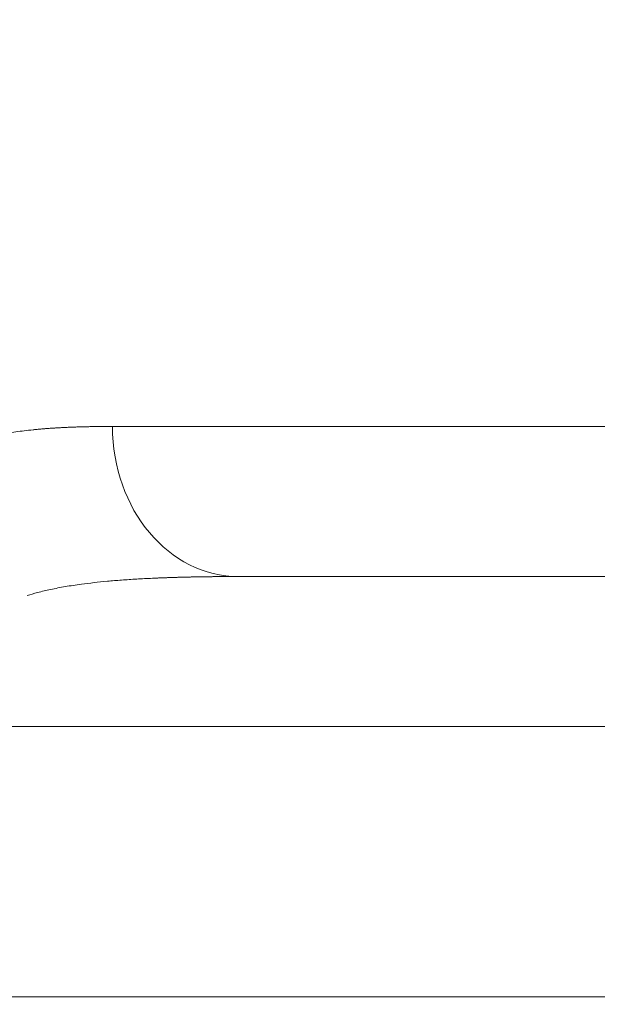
# Model space of a CAD drawing. Header units: millimetres. Extents: x 25069 to 61396, y 8621 to 21558.
# Tile 444 of 656: x 49993 to 50031, y 15989 to 16054. Entities that reach past the tile are written whole.
import ezdxf

# ---------------------------------------------------------------- set-up
doc = ezdxf.new("R2010")
doc.units = ezdxf.units.MM
doc.layers.add('10', color=7, linetype='Continuous')
doc.layers.add('dim', color=84, linetype='Continuous', lineweight=9)
doc.dimstyles.get("Standard").update_dxf_attribs({"dimtxt": 15, "dimasz": 5, "dimexe": 8, "dimexo": 5, "dimgap": 3, "dimtad": 0, "dimzin": 0, "dimdsep": 46, "dimtxsty": 'Standard', "dimblk": 'CLOSEDBLANK', "dimcen": 2, "dimclrd": 4, "dimclre": 3, "dimadec": 0, "dimazin": 0, "dimtfac": 1, "dimtofl": 0, "dimtmove": 0, "dimatfit": 3, "dimldrblk": 'CLOSEDBLANK', "dimfxl": 0, "dimtolj": 1, "dimtzin": 0, "dimarcsym": 0})

# ---------------------------------------------------------------- blocks, each defined once
blk = doc.blocks.new('_ClosedBlank')
at = {"color": 0, "linetype": 'ByBlock', "lineweight": -2}
for p, q in [((-1, 0.1667), (0, 0)), ((-1, 0.1667), (-1, -0.1667)), ((0, 0), (-1, -0.1667))]:
    blk.add_line(p, q, dxfattribs=at)
blk = doc.blocks.new('*D45')
at = {"layer": 'Defpoints', "color": 0, "lineweight": 18}
for p in [(49785.151, 16077.893), (49977.346, 16077.893), (50058.78, 15900.393)]:
    blk.add_point(p, dxfattribs=at)
at = {"layer": 'dim', "color": 4, "lineweight": -3}
for p, q in [((49785.151, 16077.893), (49785.151, 16087.893)), ((49785.151, 15910.393), (49785.151, 16067.893))]:
    blk.add_line(p, q, dxfattribs=at)
at = {"layer": 'dim', "color": 3, "lineweight": -2}
for p, q in [((49957.346, 16077.893), (49765.151, 16077.893)), ((50038.78, 15900.393), (49765.151, 15900.393))]:
    blk.add_line(p, q, dxfattribs=at)
at = {"layer": 'dim', "color": 4, "lineweight": -3, "xscale": 10, "yscale": 10, "zscale": 10}
for p, rotation in [((49785.151, 16077.893), 90), ((49785.151, 15900.393), 270)]:
    blk.add_blockref('_ClosedBlank', p, dxfattribs=dict(at, rotation=rotation))
at = {"layer": 'dim', "color": 0, "lineweight": 18, "insert": (49785.151, 16342.893), "char_height": 100, "attachment_point": 5, "rotation": 90}
blk.add_mtext('\\A1;177.50', dxfattribs=at)

msp = doc.modelspace()

# ---------------------------------------------------------------- linework, layer by layer
at = {"layer": '10', "color": 7, "linetype": 'Continuous', "lineweight": 15}
for p, q in [((49998.965, 16027.393), (50032.098, 16027.393)), ((50119.199, 16017.393), (50007.373, 16017.393)), ((50139.786, 16007.393), (49986.786, 16007.393)), ((49986.799, 15989.393), (50061.877, 15989.393))]:
    msp.add_line(p, q, dxfattribs=at)
msp.add_ellipse((50007.373, 16027.393), major_axis=(0, -10), ratio=0.840795, start_param=4.712389, end_param=6.283185, dxfattribs=at)
for points, knots in [([(49986.786, 16022.107), (49986.786, 16022.12), (49986.786, 16022.145), (49986.787, 16022.182), (49986.787, 16022.219), (49986.788, 16022.256), (49986.788, 16022.293), (49986.789, 16022.33), (49986.79, 16022.366), (49986.792, 16022.403), (49986.793, 16022.439), (49986.795, 16022.475), (49986.797, 16022.511), (49986.799, 16022.547), (49986.801, 16022.583), (49986.803, 16022.619), (49986.806, 16022.654), (49986.809, 16022.689), (49986.812, 16022.725), (49986.815, 16022.76), (49986.818, 16022.795), (49986.822, 16022.83), (49986.826, 16022.865), (49986.83, 16022.899), (49986.834, 16022.934), (49986.838, 16022.968), (49986.843, 16023.002), (49986.847, 16023.036), (49986.852, 16023.07), (49986.857, 16023.104), (49986.863, 16023.138), (49986.868, 16023.171), (49986.874, 16023.205), (49986.88, 16023.238), (49986.886, 16023.271), (49986.893, 16023.304), (49986.899, 16023.337), (49986.906, 16023.37), (49986.913, 16023.403), (49986.921, 16023.435), (49986.928, 16023.468), (49986.936, 16023.5), (49986.944, 16023.532), (49986.952, 16023.564), (49986.96, 16023.596), (49986.969, 16023.628), (49986.978, 16023.659), (49986.987, 16023.691), (49986.996, 16023.722), (49987.006, 16023.753), (49987.016, 16023.784), (49987.026, 16023.815), (49987.036, 16023.846), (49987.046, 16023.877), (49987.057, 16023.907), (49987.068, 16023.938), (49987.079, 16023.968), (49987.091, 16023.998), (49987.102, 16024.028), (49987.114, 16024.058), (49987.127, 16024.088), (49987.139, 16024.118), (49987.152, 16024.147), (49987.165, 16024.177), (49987.178, 16024.206), (49987.192, 16024.235), (49987.205, 16024.264), (49987.219, 16024.293), (49987.234, 16024.321), (49987.248, 16024.35), (49987.263, 16024.379), (49987.278, 16024.407), (49987.293, 16024.435), (49987.309, 16024.463), (49987.325, 16024.491), (49987.341, 16024.519), (49987.357, 16024.547), (49987.374, 16024.574), (49987.391, 16024.602), (49987.408, 16024.629), (49987.426, 16024.656), (49987.443, 16024.683), (49987.461, 16024.71), (49987.48, 16024.737), (49987.498, 16024.763), (49987.517, 16024.79), (49987.626, 16024.939), (49987.847, 16025.199), (49988.232, 16025.542), (49988.688, 16025.856), (49989.22, 16026.141), (49989.857, 16026.405), (49990.613, 16026.646), (49991.508, 16026.859), (49992.522, 16027.037), (49993.304, 16027.134), (49993.765, 16027.18), (49993.86, 16027.19), (49993.956, 16027.199), (49994.053, 16027.208), (49994.151, 16027.217), (49994.25, 16027.225), (49994.349, 16027.233), (49994.45, 16027.242), (49994.551, 16027.249), (49994.653, 16027.257), (49994.756, 16027.265), (49994.86, 16027.272), (49994.965, 16027.279), (49995.071, 16027.286), (49995.178, 16027.292), (49995.285, 16027.299), (49995.394, 16027.305), (49995.504, 16027.311), (49995.614, 16027.317), (49995.726, 16027.322), (49995.838, 16027.328), (49995.951, 16027.333), (49996.066, 16027.338), (49996.181, 16027.342), (49996.297, 16027.347), (49996.414, 16027.351), (49996.532, 16027.355), (49996.651, 16027.359), (49996.771, 16027.363), (49996.892, 16027.366), (49997.014, 16027.37), (49997.137, 16027.373), (49997.261, 16027.376), (49997.386, 16027.378), (49997.512, 16027.381), (49997.639, 16027.383), (49997.767, 16027.385), (49997.897, 16027.387), (49998.027, 16027.388), (49998.158, 16027.39), (49998.29, 16027.391), (49998.423, 16027.392), (49998.557, 16027.392), (49998.692, 16027.393), (49998.828, 16027.393), (49998.92, 16027.393), (49998.965, 16027.393)], [0, 0, 0, 0, 0.002709, 0.005423, 0.008143, 0.010868, 0.013598, 0.016334, 0.019075, 0.021822, 0.024574, 0.027331, 0.030094, 0.032862, 0.035636, 0.038415, 0.041199, 0.043989, 0.046785, 0.049586, 0.052392, 0.055204, 0.058021, 0.060844, 0.063673, 0.066507, 0.069346, 0.072191, 0.075042, 0.077898, 0.08076, 0.083627, 0.0865, 0.089378, 0.092262, 0.095152, 0.098047, 0.100948, 0.103855, 0.106767, 0.109685, 0.112608, 0.115537, 0.118472, 0.121412, 0.124358, 0.12731, 0.130267, 0.13323, 0.136199, 0.139174, 0.142154, 0.14514, 0.148131, 0.151129, 0.154132, 0.157141, 0.160155, 0.163176, 0.166202, 0.169234, 0.172271, 0.175315, 0.178364, 0.181419, 0.18448, 0.187546, 0.190619, 0.193697, 0.196781, 0.199871, 0.202967, 0.206068, 0.209176, 0.212289, 0.215408, 0.218533, 0.221664, 0.224801, 0.227943, 0.231092, 0.234246, 0.237406, 0.240573, 0.243745, 0.246923, 0.250107, 0.297707, 0.346528, 0.396584, 0.44789, 0.50046, 0.560267, 0.621792, 0.685051, 0.750056, 0.755182, 0.760322, 0.765474, 0.770641, 0.775821, 0.781015, 0.786222, 0.791443, 0.796678, 0.801927, 0.807189, 0.812464, 0.817754, 0.823057, 0.828373, 0.833704, 0.839048, 0.844406, 0.849777, 0.855162, 0.860561, 0.865974, 0.8714, 0.87684, 0.882294, 0.887761, 0.893242, 0.898737, 0.904246, 0.909768, 0.915304, 0.920854, 0.926418, 0.931995, 0.937587, 0.943192, 0.94881, 0.954443, 0.960089, 0.965749, 0.971423, 0.977111, 0.982813, 0.988528, 0.994257, 1, 1, 1, 1]), ([(50003.969, 16017.358), (50003.962, 16017.358), (50003.931, 16017.357), (50003.874, 16017.356), (50003.799, 16017.354), (50003.724, 16017.352), (50003.65, 16017.35), (50003.575, 16017.348), (50003.501, 16017.346), (50003.427, 16017.344), (50003.353, 16017.342), (50003.28, 16017.34), (50003.206, 16017.338), (50003.133, 16017.336), (50003.06, 16017.334), (50002.987, 16017.331), (50002.915, 16017.329), (50002.842, 16017.327), (50002.77, 16017.324), (50002.698, 16017.322), (50002.626, 16017.319), (50002.555, 16017.317), (50002.483, 16017.314), (50002.412, 16017.312), (50002.341, 16017.309), (50002.27, 16017.306), (50002.2, 16017.303), (50002.13, 16017.301), (50002.059, 16017.298), (50001.989, 16017.295), (50001.92, 16017.292), (50001.85, 16017.289), (50001.781, 16017.286), (50001.711, 16017.283), (50001.304, 16017.264), (50000.578, 16017.226), (49999.574, 16017.159), (49998.627, 16017.081), (49997.735, 16016.99), (49996.791, 16016.874), (49995.82, 16016.727), (49994.848, 16016.541), (49994.006, 16016.341), (49993.504, 16016.195), (49993.28, 16016.123)], [0, 0, 0, 0, 0.00143, 0.006967, 0.012501, 0.018033, 0.023563, 0.02909, 0.034615, 0.040137, 0.045657, 0.051175, 0.05669, 0.062202, 0.067713, 0.07322, 0.078726, 0.084229, 0.089729, 0.095227, 0.100723, 0.106216, 0.111707, 0.117195, 0.122681, 0.128165, 0.133646, 0.139124, 0.1446, 0.150074, 0.155545, 0.161014, 0.166481, 0.171945, 0.177406, 0.263305, 0.347844, 0.431031, 0.512876, 0.593391, 0.703266, 0.809341, 0.911665, 1, 1, 1, 1]), ([(50007.373, 16017.393), (50007.345, 16017.393), (50007.29, 16017.393), (50007.206, 16017.393), (50007.122, 16017.393), (50007.039, 16017.393), (50006.956, 16017.393), (50006.873, 16017.393), (50006.791, 16017.392), (50006.708, 16017.392), (50006.626, 16017.392), (50006.544, 16017.391), (50006.462, 16017.391), (50006.38, 16017.391), (50006.299, 16017.39), (50006.218, 16017.39), (50006.137, 16017.389), (50006.056, 16017.388), (50005.975, 16017.388), (50005.895, 16017.387), (50005.815, 16017.386), (50005.735, 16017.386), (50005.655, 16017.385), (50005.575, 16017.384), (50005.496, 16017.383), (50005.416, 16017.382), (50005.337, 16017.381), (50005.259, 16017.38), (50005.18, 16017.379), (50005.102, 16017.378), (50005.023, 16017.377), (50004.945, 16017.376), (50004.867, 16017.375), (50004.79, 16017.374), (50004.712, 16017.372), (50004.635, 16017.371), (50004.558, 16017.37), (50004.481, 16017.368), (50004.405, 16017.367), (50004.328, 16017.365), (50004.252, 16017.364), (50004.176, 16017.362), (50004.1, 16017.361), (50004.031, 16017.359), (50003.987, 16017.358), (50003.969, 16017.358)], [0, 0, 0, 0, 0.023607, 0.047205, 0.070792, 0.094369, 0.117936, 0.141493, 0.16504, 0.188577, 0.212104, 0.23562, 0.259127, 0.282623, 0.306109, 0.329585, 0.353051, 0.376507, 0.399953, 0.423388, 0.446814, 0.470229, 0.493635, 0.51703, 0.540415, 0.563789, 0.587154, 0.610509, 0.633853, 0.657187, 0.680512, 0.703825, 0.727129, 0.750423, 0.773707, 0.79698, 0.820243, 0.843496, 0.866739, 0.889972, 0.913195, 0.936407, 0.95961, 0.982802, 1, 1, 1, 1])]:
    msp.add_open_spline(points, degree=3, knots=knots, dxfattribs=at)

# ---------------------------------------------------------------- dimensions: what is measured, and where the dimension line sits
at = {"layer": 'dim', "lineweight": 18}
dim = msp.add_linear_dim(base=(49785.151, 16077.893), p1=(50058.78, 15900.393), p2=(49977.346, 16077.893), angle=90, dimstyle='Standard', override={"dimscale": 2, "dimtxt": 50, "dimexe": 10, "dimexo": 10, "dimgap": 15, "dimlwd": 65533}, dxfattribs=at)
dim.commit()
dim.dimension.update_dxf_attribs({"geometry": '*D45', "text_midpoint": (49785.151, 16342.893), "dimtype": 160})

doc.saveas('drawing.dxf')
